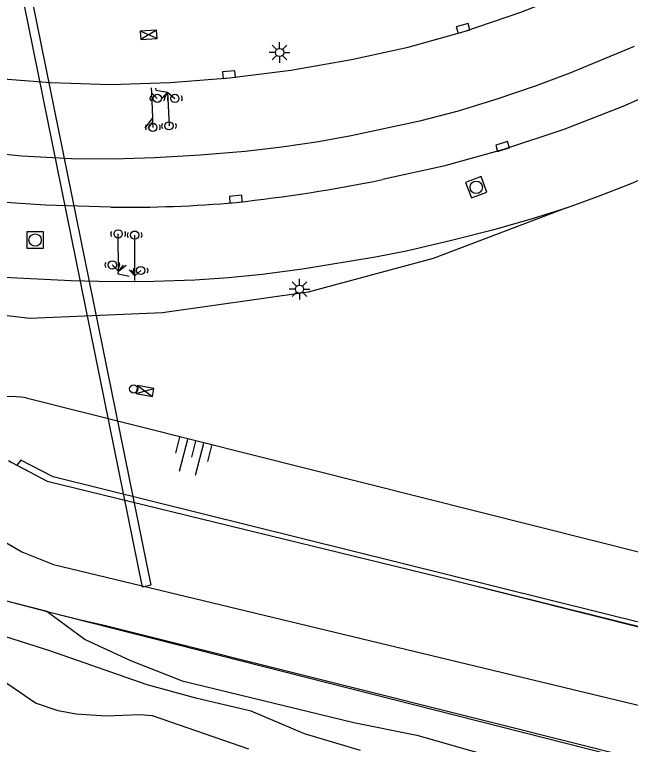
# Model space of a CAD drawing. Extents: x 125000 to 129004, y 397500 to 399008.
# Drawn here: x 127246.47 to 127283.72, y 398493.51 to 398537.67 of the extents above; entities that cross this region are included whole.
import ezdxf

# ---------------------------------------------------------------- set-up
doc = ezdxf.new("R2010")
doc.units = 0
for name, color, linetype in [('gg-afsc-hekwerk', 7, 'Continuous'), ('gg-knt-BGT kruinlijn', 7, 'Continuous'), ('gg-knt-bovenkant onderkant talud', 7, 'Continuous'), ('gg-knt-verharding', 7, 'Continuous'), ('gg-kwrk-faunavoorziening', 7, 'Continuous'), ('gt-grn-groengrens', 7, 'Continuous'), ('gt-knt-detectielus', 7, 'Continuous'), ('gt-symb-GMS sensor', 7, 'Continuous'), ('gt-symb-kast', 7, 'Continuous'), ('gt-symb-kolk', 7, 'Continuous'), ('gt-symb-lichtmast', 7, 'Continuous'), ('gt-symb-paal', 7, 'Continuous'), ('gt-symb-rioolschacht', 7, 'Continuous'), ('gt-symb-talud symbool', 7, 'Continuous'), ('gx-grn-maaiveld', 7, 'Continuous')]:
    doc.layers.add(name, color=color, linetype=linetype)

# ---------------------------------------------------------------- blocks, each defined once
blk = doc.blocks.new('gt0-GMS')
at = {"layer": 'gt-symb-GMS sensor'}
blk.add_circle((0, 0), 0.25, dxfattribs=at)
for centre, start, end in [((-0.207, 0), 141.9073, 218.0927), ((0.207, 0), 321.9073, 38.0927)]:
    blk.add_arc(centre, 0.243, start, end, dxfattribs=at)
blk = doc.blocks.new('gt0-KAST')
at = {"layer": 'gt-symb-kast'}
for p, q in [((-0.501, -0.249), (0.501, 0.249)), ((-0.501, 0.249), (0.501, -0.249))]:
    blk.add_line(p, q, dxfattribs=at)
blk.add_lwpolyline([(0.501, 0.249), (-0.501, 0.249), (-0.501, -0.249), (0.501, -0.249)], close=True, dxfattribs=at)
blk = doc.blocks.new('gt0-KOLK')
at = {"layer": 'gt-symb-kolk'}
blk.add_lwpolyline([(0, 0), (0.375, 0), (0.375, 0.4), (-0.375, 0.4), (-0.375, 0), (0, 0)], dxfattribs=at)
blk = doc.blocks.new('gt0-LMAST')
at = {"layer": 'gt-symb-lichtmast'}
for p, q in [((-0.005, 0.246), (-0.005, 0.621)), ((-0.182, 0.173), (-0.447, 0.438)), ((0.172, 0.173), (0.437, 0.438)), ((-0.255, -0.004), (-0.63, -0.004)), ((-0.182, -0.181), (-0.447, -0.446)), ((-0.005, -0.254), (-0.005, -0.629)), ((0.437, -0.446), (0.172, -0.181)), ((0.245, -0.004), (0.62, -0.004))]:
    blk.add_line(p, q, dxfattribs=at)
blk.add_circle((-0.005, -0.004), 0.25, dxfattribs=at)
blk = doc.blocks.new('gt0-TALUD_1')
at = {"layer": 'gt-symb-talud symbool'}
for p, q in [((-1, -1), (-1, 0)), ((-0.5, -2), (-0.5, 0)), ((0, -1), (0, 0)), ((0.5, -2), (0.5, 0)), ((1, -1), (1, 0))]:
    blk.add_line(p, q, dxfattribs=at)
blk = doc.blocks.new('gt0-RS')
at = {"layer": 'gt-symb-rioolschacht'}
blk.add_lwpolyline([(-0.5, -0.5), (0.5, -0.5), (0.5, 0.5), (-0.5, 0.5)], close=True, dxfattribs=at)
blk.add_circle((0, 0), 0.375, dxfattribs=at)
blk = doc.blocks.new('gt0-PAAL')
at = {"layer": 'gt-symb-paal'}
blk.add_circle((0, 0), 0.25, dxfattribs=at)

msp = doc.modelspace()

# ---------------------------------------------------------------- linework, layer by layer
at = {"layer": 'gg-afsc-hekwerk'}
for points in [[(127246.291, 398510.568), (127248.426, 398509.444), (127272.905, 398503.462), (127431.882, 398463.962), (127622.47, 398416.533)], [(127235.869, 398504.828), (127248.434, 398501.551), (127250.373, 398501.062), (127251.893, 398500.714), (127266.618, 398497.031), (127281.356, 398493.345), (127296.096, 398489.586), (127305.931, 398487.111), (127315.713, 398484.655), (127357.521, 398474.116), (127372.329, 398470.398), (127384.573, 398467.344), (127401.759, 398463.007)]]:
    msp.add_lwpolyline(points, dxfattribs=at)
at = {"layer": 'gg-knt-BGT kruinlijn'}
msp.add_line((127247.159, 398514.47), (127304.693, 398500), dxfattribs=at)
msp.add_arc((127246.263, 398509.85), 4.706, 79.0274, 108.0282, dxfattribs=at)
at = {"layer": 'gg-knt-bovenkant onderkant talud'}
for p, q in [((127246.593, 398510.409), (127248.426, 398509.444)), ((127248.426, 398509.444), (127272.905, 398503.462)), ((127287.817, 398500), (127248.79, 398509.692)), ((127272.905, 398503.462), (127410.39, 398469.001))]:
    msp.add_line(p, q, dxfattribs=at)
for points in [[(127246.101, 398510.678), (127246.291, 398510.568), (127246.593, 398510.409)], [(127248.79, 398509.692), (127246.842, 398510.714), (127246.593, 398510.409)]]:
    msp.add_lwpolyline(points, dxfattribs=at)
at = {"layer": 'gg-knt-verharding'}
for points in [[(127000, 398580.711), (127212.875, 398528.598), (127231.59, 398524.046), (127234.987, 398523.263), (127238.412, 398522.615), (127240.879, 398522.255), (127245.371, 398521.803), (127249.887, 398521.574), (127252.387, 398521.524), (127254.883, 398521.537), (127257.377, 398521.618), (127259.414, 398521.753), (127261.445, 398521.956), (127263.89, 398522.277), (127268.294, 398523.002), (127270.251, 398523.401), (127272.905, 398524.011), (127275.544, 398524.682), (127277.738, 398525.306), (127279.912, 398525.997)], [(127081.79, 398573.059), (127234.925, 398535.541), (127237.084, 398535.057), (127239.257, 398534.644), (127242.119, 398534.188), (127244.996, 398533.841), (127248.628, 398533.561), (127252.27, 398533.448), (127255.873, 398533.552), (127259.466, 398533.84), (127263.169, 398534.306), (127266.847, 398534.943), (127270.275, 398535.707), (127273.658, 398536.648), (127277.094, 398537.811), (127280.467, 398539.148), (127283.772, 398540.645), (127286.998, 398542.305), (127289.69, 398543.888), (127292.285, 398545.626)], [(127252.283, 398526.023), (127248.344, 398526.135), (127244.412, 398526.402), (127241.299, 398526.745), (127238.202, 398527.216), (127235.742, 398527.692), (127214.128, 398532.929), (127072.122, 398567.718)], [(127279.912, 398525.997), (127281.801, 398526.677), (127283.671, 398527.408), (127287.358, 398528.952), (127290.954, 398530.659), (127294.519, 398532.518), (127296.271, 398533.477), (127297.994, 398534.488), (127300.091, 398535.861)], [(127243.918, 398529.431), (127246.905, 398529.127), (127249.904, 398528.971), (127252.429, 398528.949), (127254.953, 398529.026), (127257.69, 398529.178), (127260.422, 398529.406), (127262.641, 398529.665), (127264.851, 398529.995), (127266.824, 398530.353), (127271.063, 398531.271), (127273.323, 398531.846), (127275.67, 398532.568), (127277.992, 398533.365), (127280.07, 398534.137), (127283.965, 398535.753)], [(127290.328, 398535.417), (127286.838, 398533.686), (127283.275, 398532.112), (127279.694, 398530.718), (127276.049, 398529.501), (127272.411, 398528.504), (127268.728, 398527.69)]]:
    msp.add_lwpolyline(points, dxfattribs=at)
for centre, radius, start, end in [((127249.567, 398621.288), 95.54, 276.19095, 281.56958), ((127253.434, 398597.011), 70.997, 269.07119, 275.20117)]:
    msp.add_arc(centre, radius, start, end, dxfattribs=at)
at = {"layer": 'gg-kwrk-faunavoorziening'}
msp.add_lwpolyline([(127244.348, 398554.115), (127254.707, 398503.133), (127254.201, 398503.031), (127243.855, 398553.95)], dxfattribs=at)
at = {"layer": 'gt-grn-groengrens'}
msp.add_lwpolyline([(127279.912, 398525.997), (127271.786, 398522.917), (127264.233, 398520.872), (127255.408, 398519.622), (127247.394, 398519.281), (127241.02, 398520.027)], dxfattribs=at)
at = {"layer": 'gt-knt-detectielus'}
for p, q in [((127254.731, 398533.241), (127254.745, 398532.93)), ((127254.745, 398532.93), (127255.099, 398532.601)), ((127254.745, 398532.93), (127254.816, 398531.43)), ((127255.725, 398532.981), (127255.379, 398532.601)), ((127255.725, 398532.981), (127255.517, 398532.602)), ((127255.725, 398532.981), (127256.159, 398532.596)), ((127255.725, 398532.981), (127255.81, 398530.937)), ((127254.816, 398531.43), (127254.345, 398530.788)), ((127254.816, 398531.43), (127254.819, 398531.173)), ((127254.819, 398531.173), (127254.517, 398530.775)), ((127254.819, 398531.173), (127254.828, 398530.843)), ((127252.742, 398522.148), (127252.732, 398524.399)), ((127253.748, 398521.968), (127253.733, 398524.324)), ((127252.742, 398522.148), (127252.375, 398522.524)), ((127252.742, 398522.148), (127253.223, 398522.503)), ((127252.742, 398522.148), (127253.06, 398522.497)), ((127253.733, 398521.854), (127253.39, 398522.221)), ((127253.748, 398521.968), (127253.495, 398522.214)), ((127253.733, 398521.854), (127254.097, 398522.184)), ((127253.733, 398521.854), (127253.748, 398521.968)), ((127253.742, 398521.584), (127253.733, 398521.854))]:
    msp.add_line(p, q, dxfattribs=at)
for points in [[(127254.998, 398533.227), (127255.008, 398533.1), (127255.725, 398532.981)], [(127253.392, 398521.811), (127252.735, 398521.953), (127252.742, 398522.148)]]:
    msp.add_lwpolyline(points, dxfattribs=at)
at = {"layer": 'gx-grn-maaiveld'}
msp.add_line((127248.434, 398501.551), (127237.422, 398504.328), dxfattribs=at)
for points in [[(127243.852, 398513.441), (127243.667, 398513.34), (127243.056, 398512.463), (127243.016, 398512.292), (127242.698, 398510.936), (127242.685, 398509.607), (127243.539, 398507.685), (127244.885, 398506.322), (127246.913, 398505.157), (127248.822, 398504.392), (127311.629, 398489.278), (127588.989, 398420.466), (127613.8, 398413.998), (127621.691, 398412.421), (127623.453, 398412.832), (127624.599, 398413.519)], [(127267.404, 398493.132), (127264.011, 398494.15), (127260.782, 398495.514), (127257.517, 398496.291), (127254.496, 398497.112), (127248.603, 398499.162), (127244.085, 398500.598), (127241.194, 398501.228), (127238.909, 398501.422), (127237.448, 398500.848), (127236.491, 398499.655), (127235.891, 398498.414)], [(127248.434, 398501.551), (127317.719, 398483.954), (127441.286, 398452.793), (127491.119, 398440.122), (127606.146, 398412.003), (127607.951, 398411.263), (127608.893, 398410.787), (127609.6, 398410.083), (127609.692, 398409.266), (127609.39, 398408.689), (127608.601, 398408.212), (127607.53, 398408.104)], [(127248.434, 398501.551), (127250.737, 398499.848), (127253.469, 398498.576), (127256.605, 398497.363), (127266.996, 398494.826), (127270.807, 398494.067), (127279.146, 398491.681), (127324.571, 398480.49), (127388.29, 398464.665), (127419.361, 398456.64)], [(127260.638, 398493.223), (127254.803, 398495.232), (127254.042, 398495.301), (127252.004, 398495.211), (127250.196, 398495.343), (127249.094, 398495.533), (127247.727, 398496.009), (127245.395, 398497.585), (127243.162, 398498.253), (127240.84, 398498.602), (127239.72, 398498.229), (127239.254, 398497.601)]]:
    msp.add_lwpolyline(points, dxfattribs=at)

# ---------------------------------------------------------------- block references
at = {"layer": 'gt-symb-GMS sensor'}
for p in [(127255.099, 398532.601), (127256.159, 398532.596), (127254.828, 398530.843), (127255.81, 398530.937), (127252.732, 398524.399), (127253.733, 398524.324), (127252.375, 398522.524), (127254.097, 398522.184)]:
    msp.add_blockref('gt0-GMS', p, dxfattribs=at)
at = {"layer": 'gt-symb-kast'}
for p, rotation in [((127254.577, 398536.448), -176.22886666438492), ((127254.353, 398514.896), -10.14027647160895)]:
    msp.add_blockref('gt0-KAST', p, dxfattribs=dict(at, rotation=rotation))
at = {"layer": 'gt-symb-kolk'}
for p, rotation in [((127273.658, 398536.648), 17.039535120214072), ((127259.466, 398533.84), 5.739098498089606), ((127276.049, 398529.501), 16.858398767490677), ((127259.87, 398526.306), 5.220361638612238)]:
    msp.add_blockref('gt0-KOLK', p, dxfattribs=dict(at, rotation=rotation))
at = {"layer": 'gt-symb-lichtmast'}
for p in [(127262.501, 398535.38), (127263.71, 398521.058)]:
    msp.add_blockref('gt0-LMAST', p, dxfattribs=at)
at = {"layer": 'gt-symb-paal'}
msp.add_blockref('gt0-PAAL', (127253.672, 398515.011), dxfattribs=at)
at = {"layer": 'gt-symb-rioolschacht', "rotation": 110.60969293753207}
msp.add_blockref('gt0-RS', (127274.399, 398527.219), dxfattribs=at)
at = {"layer": 'gt-symb-rioolschacht'}
msp.add_blockref('gt0-RS', (127247.708, 398524.027), dxfattribs=at)
at = {"layer": 'gt-symb-talud symbool', "xscale": 1.0002639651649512, "yscale": 1.0002639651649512, "rotation": -14.591956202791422}
msp.add_blockref('gt0-TALUD_1', (127257.434, 398511.854), dxfattribs=at)

doc.saveas('drawing.dxf')
